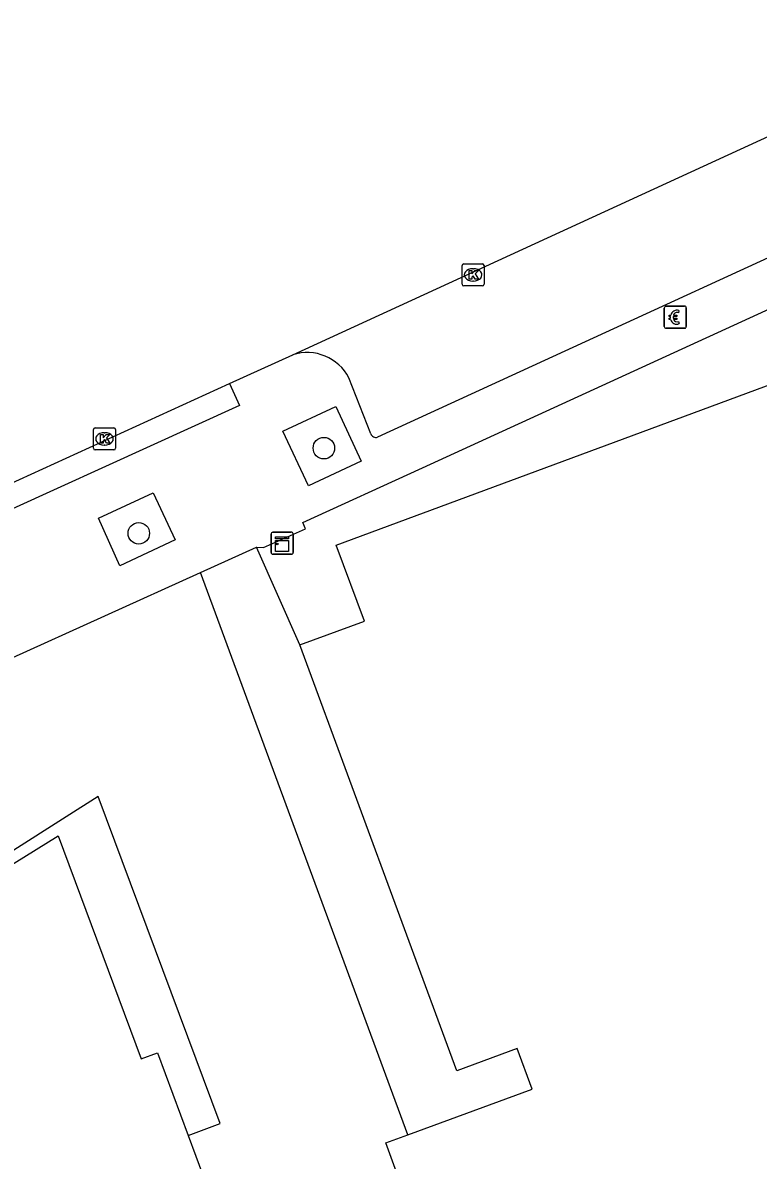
# Model space of a CAD drawing. Extents: x 160806 to 161707, y 383697 to 384148.
# Drawn here: x 161034.2 to 161067.6, y 383971.5 to 384023.1 of the extents above; entities that cross this region are included whole.
import ezdxf

# ---------------------------------------------------------------- set-up
doc = ezdxf.new("R2010")
doc.units = 0
for name, color, linetype in [('IMGEO_Betaalautomaat', 7, 'Continuous'), ('IMGEO_Boom', 7, 'Continuous'), ('IMGEO_Kast', 7, 'Continuous'), ('IMGEO_Kolk', 7, 'Continuous'), ('IMGEO_Pand', 7, 'Continuous'), ('IMGEO_Pand_overbouw', 7, 'Continuous'), ('IMGEO_Rijbaan_lokaal_open', 7, 'Continuous'), ('IMGEO_Voetpad_open', 7, 'Continuous')]:
    doc.layers.add(name, color=color, linetype=linetype)

msp = doc.modelspace()

# ---------------------------------------------------------------- linework, layer by layer
at = {"layer": 'IMGEO_Betaalautomaat'}
for p, q in [((161063.316, 384009.33), (161063.316, 384010.171)), ((161063.316, 384010.171), (161063.316, 384009.33)), ((161063.391, 384010.254), (161064.232, 384010.254)), ((161064.232, 384010.254), (161063.391, 384010.254)), ((161063.978, 384010.059), (161063.961, 384009.959)), ((161064.315, 384010.18), (161064.315, 384009.339)), ((161064.315, 384009.339), (161064.315, 384010.18)), ((161063.599, 384009.718), (161063.599, 384009.786)), ((161063.72, 384009.786), (161063.72, 384009.718)), ((161063.965, 384009.553), (161063.987, 384009.466)), ((161064.241, 384009.255), (161063.4, 384009.255)), ((161063.4, 384009.255), (161064.241, 384009.255))]:
    msp.add_line(p, q, dxfattribs=at)
for points in [[(161063.599, 384009.786), (161063.53, 384009.786), (161063.53, 384009.855), (161063.609, 384009.855)], [(161063.604, 384009.649), (161063.53, 384009.649), (161063.53, 384009.718), (161063.599, 384009.718)], [(161063.731, 384009.855), (161063.878, 384009.855), (161063.878, 384009.786), (161063.72, 384009.786)], [(161063.72, 384009.718), (161063.878, 384009.718), (161063.878, 384009.649), (161063.734, 384009.649)]]:
    msp.add_lwpolyline(points, dxfattribs=at)
for centre, radius, start, end in [((161063.394, 384010.177), 0.0779, 92.4484, 184.2845), ((161063.394, 384010.177), 0.0779, 92.4484, 184.2845), ((161063.892, 384009.779), 0.293, 73.014, 165.0139), ((161063.898, 384009.792), 0.179, 69.3236, 159.5683), ((161064.238, 384010.177), 0.0779, 2.4484, 94.2845), ((161064.238, 384010.177), 0.0779, 2.4484, 94.2845), ((161063.865, 384009.704), 0.267, 191.8096, 297.0389), ((161063.898, 384009.719), 0.179, 202.7625, 291.8693), ((161063.394, 384009.333), 0.0779, 182.4484, 274.2845), ((161063.394, 384009.333), 0.0779, 182.4484, 274.2845), ((161064.238, 384009.333), 0.0779, 272.4484, 4.2845), ((161064.238, 384009.333), 0.0779, 272.4484, 4.2845)]:
    msp.add_arc(centre, radius, start, end, dxfattribs=at)
at = {"layer": 'IMGEO_Boom'}
for centre in [(161047.853, 384003.81), (161039.444, 383999.943)]:
    msp.add_circle(centre, 0.489, dxfattribs=at)
at = {"layer": 'IMGEO_Kast'}
for p, q in [((161045.455, 383999.069), (161045.455, 383999.91)), ((161045.455, 383999.91), (161045.455, 383999.069)), ((161045.53, 383999.994), (161046.371, 383999.994)), ((161046.371, 383999.994), (161045.53, 383999.994)), ((161046.455, 383999.919), (161046.455, 383999.078)), ((161046.455, 383999.078), (161046.455, 383999.919)), ((161046.38, 383998.994), (161045.539, 383998.994)), ((161045.539, 383998.994), (161046.38, 383998.994))]:
    msp.add_line(p, q, dxfattribs=at)
for points in [[(161045.65, 383999.784), (161046.25, 383999.784), (161046.25, 383999.699), (161045.65, 383999.699), (161045.65, 383999.784)], [(161045.65, 383999.609), (161046.25, 383999.609), (161046.25, 383999.12), (161045.65, 383999.12), (161045.65, 383999.609)]]:
    msp.add_lwpolyline(points, dxfattribs=at)
msp.add_circle((161045.734, 383999.458), 0.0377, dxfattribs=at)
for centre, start, end in [((161045.533, 383999.916), 92.4484, 184.2845), ((161045.533, 383999.916), 92.4484, 184.2845), ((161046.377, 383999.916), 2.4484, 94.2845), ((161046.377, 383999.916), 2.4484, 94.2845), ((161046.377, 383999.072), 272.4484, 4.2845), ((161046.377, 383999.072), 272.4484, 4.2845), ((161045.533, 383999.072), 182.4484, 274.2845), ((161045.533, 383999.072), 182.4484, 274.2845)]:
    msp.add_arc(centre, 0.0779, start, end, dxfattribs=at)
at = {"layer": 'IMGEO_Kolk'}
for p, q in [((161054.131, 384011.25), (161054.131, 384012.102)), ((161054.206, 384012.176), (161055.058, 384012.176)), ((161055.132, 384012.102), (161055.132, 384011.25)), ((161054.619, 384011.956), (161054.644, 384011.956)), ((161055.058, 384011.176), (161054.206, 384011.176)), ((161054.642, 384011.396), (161054.617, 384011.396)), ((161037.386, 384003.805), (161037.386, 384004.657)), ((161037.461, 384004.731), (161038.313, 384004.731)), ((161037.874, 384004.511), (161037.899, 384004.511)), ((161038.387, 384004.657), (161038.387, 384003.805)), ((161038.313, 384003.731), (161037.461, 384003.731)), ((161037.897, 384003.951), (161037.872, 384003.951))]:
    msp.add_line(p, q, dxfattribs=at)
for points in [[(161054.131, 384011.25), (161054.131, 384012.102)], [(161054.206, 384012.176), (161055.058, 384012.176)], [(161055.132, 384012.102), (161055.132, 384011.25)], [(161054.452, 384011.876), (161054.575, 384011.876), (161054.575, 384011.725), (161054.705, 384011.876), (161054.869, 384011.876), (161054.723, 384011.725), (161054.876, 384011.476), (161054.724, 384011.476), (161054.639, 384011.64), (161054.575, 384011.573), (161054.575, 384011.476), (161054.452, 384011.476), (161054.452, 384011.876)], [(161055.058, 384011.176), (161054.206, 384011.176)], [(161037.386, 384003.805), (161037.386, 384004.657)], [(161037.461, 384004.731), (161038.313, 384004.731)], [(161037.707, 384004.431), (161037.83, 384004.431), (161037.83, 384004.28), (161037.96, 384004.431), (161038.124, 384004.431), (161037.978, 384004.28), (161038.131, 384004.031), (161037.979, 384004.031), (161037.894, 384004.195), (161037.83, 384004.128), (161037.83, 384004.031), (161037.707, 384004.031), (161037.707, 384004.431)], [(161038.387, 384004.657), (161038.387, 384003.805)], [(161038.313, 384003.731), (161037.461, 384003.731)]]:
    msp.add_lwpolyline(points, dxfattribs=at)
for centre, start, end in [((161054.208, 384012.1), 91.552, 178.448), ((161054.208, 384012.1), 91.552, 178.448), ((161055.056, 384012.1), 1.552, 88.448), ((161055.056, 384012.1), 1.552, 88.448), ((161054.208, 384011.252), 181.552, 268.448), ((161054.208, 384011.252), 181.552, 268.448), ((161055.056, 384011.252), 271.552, 358.448), ((161055.056, 384011.252), 271.552, 358.448), ((161037.463, 384004.655), 91.552, 178.448), ((161037.463, 384004.655), 91.552, 178.448), ((161038.311, 384004.655), 1.552, 88.448), ((161038.311, 384004.655), 1.552, 88.448), ((161037.463, 384003.807), 181.552, 268.448), ((161037.463, 384003.807), 181.552, 268.448), ((161038.311, 384003.807), 271.552, 358.448), ((161038.311, 384003.807), 271.552, 358.448)]:
    msp.add_arc(centre, 0.0765, start, end, dxfattribs=at)
for centre, major_axis, ratio, start_param, end_param in [((161054.618, 384011.676), (-0.387, 0.002), 0.722429, 4.712389, 7.853982), ((161054.643, 384011.676), (-0.39, 0.002), 0.717154, 1.570796, 4.712389), ((161037.873, 384004.231), (-0.387, 0.002), 0.722429, 4.712389, 7.853982), ((161037.898, 384004.231), (-0.39, 0.002), 0.717154, 1.570796, 4.712389)]:
    msp.add_ellipse(centre, major_axis=major_axis, ratio=ratio, start_param=start_param, end_param=end_param, dxfattribs=at)
at = {"layer": 'IMGEO_Pand'}
for points in [[(161046.766, 383994.877), (161049.694, 383995.956), (161048.417, 383999.403), (161075.766, 384009.535), (161076.291, 384008.231), (161085.223, 384011.506), (161085.268, 384011.384), (161090.795, 383996.359), (161092.359, 383992.107), (161092.264, 383992.069), (161092.972, 383990.116), (161094.462, 383990.653), (161096.529, 383985.078), (161095.052, 383984.53), (161095.914, 383982.188)], [(161051.661, 383972.634), (161057.312, 383974.704), (161056.634, 383976.543), (161053.896, 383975.534), (161046.766, 383994.877)], [(161036.521, 383943.129), (161029.163, 383963.05), (161028.394, 383965.13), (161027.43, 383967.74), (161027.703, 383967.834), (161024.49, 383976.502), (161023.739, 383978.541), (161027.95, 383981.197), (161027.654, 383981.66), (161027.121, 383982.495), (161029.428, 383983.968), (161029.967, 383983.13), (161030.253, 383982.685), (161033.788, 383984.963), (161035.788, 383986.213), (161039.555, 383976.079), (161040.298, 383976.355), (161041.681, 383972.596), (161042.034, 383971.666), (161049.712, 383950.913), (161049.393, 383950.795), (161050.333, 383948.273), (161036.521, 383943.129)], [(161106.884, 383947.107), (161097.811, 383943.794), (161096.394, 383947.689), (161093.935, 383946.784), (161089.243, 383959.541), (161088.989, 383960.21), (161089.4, 383960.366), (161088.341, 383960.814), (161085.868, 383967.537), (161088.671, 383968.566), (161088.381, 383969.366), (161088.121, 383972.173), (161083.322, 383970.394), (161082.015, 383971.009), (161080.801, 383974.286), (161078.917, 383973.592), (161080.52, 383969.246), (161079.25, 383966.494), (161061.198, 383959.507), (161058.517, 383960.756), (161055.383, 383959.639), (161052.414, 383967.479), (161050.66, 383972.267), (161051.661, 383972.634)]]:
    msp.add_lwpolyline(points, dxfattribs=at)
at = {"layer": 'IMGEO_Pand_overbouw'}
msp.add_lwpolyline([(161033.788, 383984.963), (161035.788, 383986.213), (161039.555, 383976.079), (161040.298, 383976.355), (161041.681, 383972.596), (161043.148, 383973.137), (161037.606, 383987.996), (161036.149, 383987.067), (161033.602, 383985.445)], dxfattribs=at)
at = {"layer": 'IMGEO_Rijbaan_lokaal_open'}
for points in [[(161046.44, 384008.045), (161079.27, 384023.126)], [(161043.571, 384006.745), (161046.44, 384008.045)], [(161029.244, 384000.203), (161043.571, 384006.745)], [(161042.251, 383998.166), (161044.796, 383999.32)], [(161046.766, 383994.877), (161044.796, 383999.32)], [(161051.661, 383972.634), (161042.251, 383998.166)]]:
    msp.add_lwpolyline(points, dxfattribs=at)
at = {"layer": 'IMGEO_Voetpad_open'}
for points in [[(161044.796, 383999.32), (161045.113, 383999.3), (161047.022, 384000.146), (161046.899, 384000.438), (161052.328, 384002.909), (161087.151, 384018.873)], [(161079.313, 384017.633), (161050.292, 384004.312)], [(161049.983, 384004.463), (161048.989, 384007)], [(161043.571, 384006.745), (161044.013, 384005.753), (161029.634, 383999.203), (161029.244, 384000.203)], [(161045.993, 384004.583), (161048.395, 384005.701), (161049.552, 384003.214), (161047.149, 384002.096), (161045.993, 384004.583)], [(161037.607, 384000.63), (161040.102, 384001.774), (161041.104, 383999.639), (161038.583, 383998.463), (161037.607, 384000.63)], [(161016.05, 383986.21), (161033.55, 383994.222), (161042.251, 383998.166)]]:
    msp.add_lwpolyline(points, dxfattribs=at)
for centre, radius, start, end in [((161047.1, 384006.024), 2.126, 27.3297, 108.0865), ((161050.21, 384004.536), 0.239, 197.8855, 290.0275)]:
    msp.add_arc(centre, radius, start, end, dxfattribs=at)

doc.saveas('drawing.dxf')
